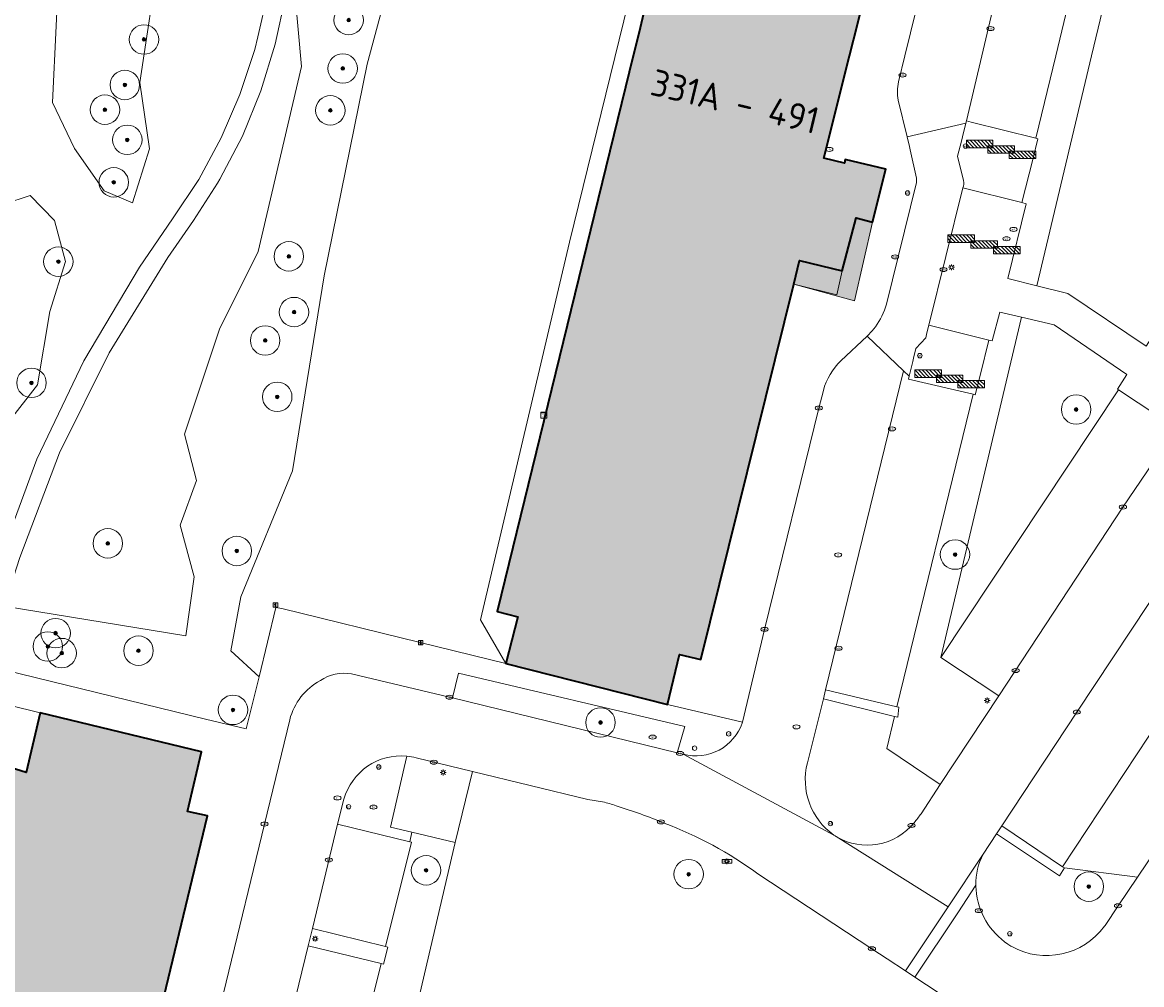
# Model space of a CAD drawing. Header units: metres. Extents: x 125349 to 128236, y 501602 to 503797.
# Tile 372 of 656: x 126726 to 126802, y 502437 to 502502. Entities that reach past the tile are written whole.
import ezdxf
from ezdxf.enums import TextEntityAlignment as Align

# ---------------------------------------------------------------- set-up
doc = ezdxf.new("R2010")
doc.units = ezdxf.units.M
doc.layers.get('0').update_dxf_attribs({"linetype": 'CONTINUOUS'})
for name, color, linetype, lineweight in [('B-WE-GR-BEPLANTING_CULTUUR_BODEMBEDEKKER-GV', 90, 'CONTINUOUS', 18), ('B-WE-GR-BEPLANTING_CULTUUR_HEESTERS-GV', 90, 'CONTINUOUS', 18), ('B-WE-GR-BOOM-S-500', 90, 'CONTINUOUS', 18), ('B-WE-GR-GROENVOORZIENING-GV', 80, 'CONTINUOUS', 18), ('B-WE-IE-MEUBILAIR-S', 7, 'CONTINUOUS', 18), ('B-WE-IE-MEUBILAIR_WEGMEUBILAIR-S', 7, 'CONTINUOUS', 18), ('B-WE-OG-BEBOUWING-GV', 7, 'CONTINUOUS', 35), ('B-WE-OG-BEBOUWING-T18', 10, 'CONTINUOUS', 18), ('B-WE-OG-BEBOUWING_LUIFEL-GV', 7, 'CONTINUOUS', 18), ('B-WE-OG-TERREIN_BEGROEID-GV', 7, 'CONTINUOUS', 18), ('B-WE-OG-TERREIN_ERF-GV', 7, 'CONTINUOUS', 18), ('B-WE-VH-GESLOTENVERHARDING-GV', 10, 'CONTINUOUS', 18), ('B-WE-VH-OPENVERHARDING-GV', 90, 'CONTINUOUS', 18), ('B-WE-VH-OPENVERHARDING_BETONSTRAATSTEEN-GV', 90, 'CONTINUOUS', 18)]:
    doc.layers.add(name, color=color, linetype=linetype, lineweight=lineweight)
doc.layers.add('B-WE-OG-BEBOUWING-V', color=7, linetype='CONTINUOUS', lineweight=18, true_color=0xcc646e)
doc.layers.add('B-WE-OG-BEBOUWING_LUIFEL-V', color=7, linetype='CONTINUOUS', lineweight=18, true_color=0xcc646e)
doc.styles.add('NLCS-ISO', font='NLCS-ISO.ttf')
doc.styles.add('NLCS-ISO-M1000-T18', font='NLCS-ISO.ttf', dxfattribs={"height": 1.8})

# ---------------------------------------------------------------- blocks, each defined once
blk = doc.blocks.new('SIE-MEUBILAIR_BORD_INFORMATIE-SO')
h = blk.add_hatch(color=256)
h.dxf.hatch_style = 1
h.paths.add_polyline_path([(0.13, 0.2), (-0.33, 0.2), (-0.33, 0.08), (-0.13, 0.08), (-0.13, -0.65), (0.13, -0.65)])
h = blk.add_hatch(color=256)
h.dxf.hatch_style = 1
edge = h.paths.add_edge_path()
edge.add_arc((0, 0.5), 0.149, 0, 360)
for points in [[(-0.75, -0.75), (0.75, -0.75), (0.75, 0.75), (-0.75, 0.75)], [(0.13, 0.2), (-0.33, 0.2), (-0.33, 0.08), (-0.13, 0.08), (-0.13, -0.65), (0.13, -0.65)]]:
    blk.add_lwpolyline(points, close=True)
blk.add_circle((0, 0.5), 0.149)
blk = doc.blocks.new('SIE-MEUBILAIR_BORD_STRAATNAAM-SO')
blk.add_lwpolyline([(-1.62, -0.62), (1.62, -0.62), (1.62, 0.62), (-1.62, 0.62)], close=True)
at = {"style": 'NLCS-ISO'}
blk.add_text('straat', height=0.75, dxfattribs=at).set_placement((0, 0.08), align=Align.MIDDLE_CENTER)
blk = doc.blocks.new('SIE-MEUBILAIR_KAST_CAI-SO')
for points in [[(-1, 1), (1, 1), (1, 0.84), (-1, 0.84)], [(-1, 0.76), (1, 0.76), (1, -1), (-1, -1)]]:
    blk.add_lwpolyline(points, close=True)
at = {"style": 'NLCS-ISO'}
blk.add_text('cai', height=0.75, dxfattribs=at).set_placement((0, 0), align=Align.MIDDLE_CENTER)
blk = doc.blocks.new('SIE-MEUBILAIR_PAAL_LICHTMAST-SO')
for points in [[(-0.62, 0), (-1, 0)], [(-0.71, 0.71), (-0.44, 0.44)], [(0, 1), (0, 0.62)], [(0.44, 0.44), (0.71, 0.71)], [(1, 0), (0.62, 0)], [(-0.71, -0.71), (-0.44, -0.44)], [(0, -0.62), (0, -1)], [(0.44, -0.44), (0.71, -0.71)]]:
    blk.add_lwpolyline(points)
blk.add_circle((0, 0), 0.5)
blk = doc.blocks.new('SIE-MEUBILAIR_PAAL_AFSLUITPAAL-SO')
blk.add_circle((0, 0), 0.75)
at = {"style": 'NLCS-ISO'}
blk.add_text('af', height=0.75, dxfattribs=at).set_placement((0, 0.05), align=Align.MIDDLE_CENTER)
blk = doc.blocks.new('SIE-MEUBILAIR_PAAL_VERKEERSBORD-SO')
blk.add_circle((0, 0), 0.75)
at = {"style": 'NLCS-ISO'}
blk.add_text('vb', height=0.75, dxfattribs=at).set_placement((0, 0.07), align=Align.MIDDLE_CENTER)
blk = doc.blocks.new('SIE-MEUBILAIR_PUT_GASPUT-SO')
blk.add_ellipse((0, 0), major_axis=(1.25, 0), ratio=0.54)
at = {"style": 'NLCS-ISO'}
blk.add_text('gas ', height=0.75, dxfattribs=at).set_placement((0.53, 0.16), align=Align.MIDDLE_CENTER)
blk = doc.blocks.new('SIE-MEUBILAIR_PUT_KOLK-SO')
blk.add_ellipse((0, 0), major_axis=(1.25, 0), ratio=0.54)
at = {"style": 'NLCS-ISO'}
blk.add_text('klk', height=0.75, dxfattribs=at).set_placement((0.03, 0), align=Align.MIDDLE_CENTER)
blk = doc.blocks.new('SIE-MEUBILAIR_PUT_RIOOLPUT-SO')
blk.add_ellipse((0, 0), major_axis=(1.25, 0), ratio=0.54)
at = {"style": 'NLCS-ISO'}
blk.add_text('ri', height=0.75, dxfattribs=at).set_placement((-0.04, 0.07), align=Align.MIDDLE_CENTER)
blk = doc.blocks.new('SIE-MEUBILAIR_PUT_BRANDKRAAN-SO')
blk.add_ellipse((0, 0), major_axis=(1.25, 0), ratio=0.54)
at = {"style": 'NLCS-ISO'}
blk.add_text('bk', height=0.75, dxfattribs=at).set_placement((0.03, 0), align=Align.MIDDLE_CENTER)
blk = doc.blocks.new('SIE-MEUBILAIR_PUT_WATERLEIDINGPUT-SO')
blk.add_ellipse((0, 0), major_axis=(1.25, 0), ratio=0.54)
at = {"style": 'NLCS-ISO'}
blk.add_text('wl', height=0.75, dxfattribs=at).set_placement((-0.14, 0), align=Align.MIDDLE_CENTER)
blk = doc.blocks.new('SIE-WEG_FIETSREK-SO')
for p, q in [((-4.5, 1.25), (-2, -1.25)), ((-4.5, 0), (-3.25, -1.25)), ((-3.25, 1.25), (-0.75, -1.25)), ((-2, 1.25), (0.5, -1.25)), ((-0.75, 1.25), (1.75, -1.25)), ((0.5, 1.25), (3, -1.25)), ((1.76, 1.25), (4.26, -1.25)), ((3.01, 1.25), (4.5, -0.24)), ((4.26, 1.25), (4.5, 1.01))]:
    blk.add_line(p, q)
at = {"flags": 128}
blk.add_lwpolyline([(4.51, -1.25), (-4.51, -1.25), (-4.51, 1.25), (4.51, 1.25), (4.51, -1.25)], close=True, dxfattribs=at)
blk = doc.blocks.new('SGR-BOOM_01-SO')
at = {"linetype": 'ByBlock', "lineweight": 18}
h = blk.add_hatch(color=0, dxfattribs=at)
h.dxf.hatch_style = 1
edge = h.paths.add_edge_path()
edge.add_arc((0, 0), 0.25, 0, 360)
at = {"color": 0, "linetype": 'ByBlock', "lineweight": 18}
for radius in [2, 0.25]:
    blk.add_circle((0, 0), radius, dxfattribs=at)

msp = doc.modelspace()

# ---------------------------------------------------------------- hatches: boundary and pattern name
at = {"layer": 'B-WE-OG-BEBOUWING-V'}
for points in [[(126786.769, 502524.087), (126786.871, 502524.51), (126787.126, 502525.659), (126777.087, 502528.007), (126776.038, 502528.253), (126775.02, 502524.208), (126773.522, 502524.564), (126768.139, 502501.534), (126767.763, 502500), (126758.546, 502462.302), (126759.947, 502461.952), (126759.116, 502458.783), (126770.103, 502455.997), (126770.902, 502459.4), (126772.353, 502459.05), (126778.653, 502484.523), (126779.048, 502486.12), (126781.949, 502485.42), (126782.899, 502489.023), (126783.999, 502488.722), (126784.899, 502492.325), (126782.147, 502492.976), (126782.097, 502492.725), (126780.697, 502493.076), (126782.433, 502500), (126782.995, 502502.233), (126787.557, 502521.209), (126786.158, 502521.564)], [(126721.502, 502383.241), (126722.302, 502386.544), (126723.752, 502386.193), (126729.986, 502411.639), (126730.348, 502413.115), (126733.349, 502412.414), (126734.248, 502416.117), (126735.349, 502415.867), (126736.198, 502419.47), (126733.547, 502420.17), (126733.447, 502419.97), (126732.096, 502420.271), (126738.892, 502448.442), (126737.542, 502448.742), (126738.49, 502452.796), (126727.536, 502455.449), (126726.586, 502451.395), (126725.136, 502451.846), (126724.419, 502448.904), (126709.946, 502389.547), (126711.496, 502389.197), (126710.678, 502385.967), (126710.647, 502385.844)]]:
    msp.add_hatch(color=256, dxfattribs=at).paths.add_polyline_path(points)
at = {"layer": 'B-WE-OG-BEBOUWING_LUIFEL-V'}
msp.add_hatch(color=256, dxfattribs=at).paths.add_polyline_path([(126779.048, 502486.12), (126778.653, 502484.523), (126782.789, 502483.386), (126783.999, 502488.722), (126782.899, 502489.023), (126781.949, 502485.42)])

# ---------------------------------------------------------------- linework, layer by layer
at = {"layer": 'B-WE-GR-BEPLANTING_CULTUUR_BODEMBEDEKKER-GV', "flags": 128}
for points in [[(126780.67, 502456.391), (126779.586, 502452.051)], [(126788.597, 502450.569), (126784.966, 502453.01), (126785.499, 502455.198), (126780.67, 502456.391)], [(126752.418, 502452.502), (126752.238, 502451.728), (126751.302, 502447.687), (126752.755, 502447.343)], [(126756.858, 502451.463), (126753.053, 502452.388)], [(126752.755, 502447.343), (126755.683, 502446.648), (126756.858, 502451.463)], [(126787.291, 502448.596), (126788.597, 502450.569)]]:
    msp.add_lwpolyline(points, dxfattribs=at)
at = {"layer": 'B-WE-GR-BEPLANTING_CULTUUR_BODEMBEDEKKER-GV'}
for points in [[(126753.053, 502452.388, 0.041036), (126752.418, 502452.502)], [(126779.586, 502452.051, 0.311551), (126781.38, 502447.14)], [(126786.828, 502447.986, 0.021416), (126787.291, 502448.596)], [(126781.541, 502447.039, 0.3728), (126786.828, 502447.986)], [(126781.38, 502447.14, 0.007253), (126781.541, 502447.039)]]:
    msp.add_lwpolyline(points, format="xyb", dxfattribs=at)
at = {"layer": 'B-WE-GR-BEPLANTING_CULTUUR_HEESTERS-GV', "flags": 128}
for points in [[(126768.659, 502508.677), (126763.438, 502487.377), (126757.399, 502461.756), (126759.116, 502458.783), (126759.947, 502461.952), (126758.546, 502462.302), (126767.763, 502500), (126768.139, 502501.534), (126773.522, 502524.564)], [(126724.032, 502458.593), (126738.745, 502455.019), (126741.522, 502454.344), (126742.383, 502457.876), (126740.479, 502459.64), (126741.147, 502463.306), (126744.645, 502471.847), (126746.808, 502485.093), (126749.721, 502499.454), (126752.715, 502510.538)], [(126744.549, 502507.336), (126745.266, 502499.291), (126742.319, 502486.743), (126739.711, 502481.465), (126737.334, 502474.352), (126738.134, 502471.195), (126737.028, 502468.159), (126737.991, 502464.656), (126737.427, 502460.654), (126725.104, 502462.674)], [(126728.879, 502507.266), (126728.369, 502496.832), (126729.866, 502493.73), (126731.881, 502490.841), (126733.799, 502490.045), (126734.957, 502493.701), (126734.303, 502498.197), (126735.634, 502507.051)]]:
    msp.add_lwpolyline(points, dxfattribs=at)
for points in [[(126798.45, 502509.294), (126798.219, 502508.587), (126798.48, 502508.52), (126796.426, 502500), (126795.079, 502494.414), (126795.223, 502494.378), (126794.869, 502492.976), (126794.13, 502490.05), (126794.422, 502489.976), (126793.182, 502484.91), (126795.141, 502484.415), (126798.856, 502500), (126800.925, 502508.677)], [(126723.461, 502475.433), (126725.378, 502475.123), (126727.347, 502477.688), (126728.198, 502482.66), (126729.258, 502486.055), (126728.513, 502488.831), (126726.855, 502490.533), (126725.081, 502489.935), (126724.562, 502484.436), (126722.78, 502476.156)], [(126788.627, 502459.191), (126794.107, 502482.277), (126792.626, 502482.627), (126792.12, 502480.673), (126791.89, 502480.73), (126791.319, 502478.41), (126790.975, 502477.012), (126790.826, 502477.047), (126785.658, 502455.85), (126785.791, 502455.819), (126785.715, 502455.145), (126785.499, 502455.198), (126784.966, 502453.01), (126788.597, 502450.569), (126792.579, 502456.586)], [(126801.974, 502444.301), (126815.14, 502463.812), (126811.946, 502465.963), (126811.116, 502466.522), (126796.884, 502445), (126797.013, 502444.913)], [(126745.585, 502417.3), (126749.489, 502416.364), (126751.509, 502424.936), (126750.659, 502425.144), (126755.683, 502446.648), (126752.755, 502447.343), (126752.607, 502446.686), (126752.723, 502446.657), (126750.962, 502439.587), (126751.118, 502439.549), (126750.82, 502438.384), (126750.666, 502438.422), (126746.567, 502421.975), (126746.709, 502421.94), (126746.425, 502420.802)]]:
    msp.add_lwpolyline(points, close=True, dxfattribs=at)
at = {"layer": 'B-WE-GR-GROENVOORZIENING-GV', "flags": 128}
msp.add_lwpolyline([(126770.742, 502452.734), (126771.258, 502454.501), (126755.906, 502458.121), (126755.505, 502456.451)], close=True, dxfattribs=at)
for points in [[(126801.974, 502444.301), (126797.013, 502444.913), (126796.695, 502444.389), (126792.414, 502447.219), (126791.51, 502445.857)], [(126799.733, 502440.961), (126799.775, 502441.02), (126800.657, 502442.35), (126801.974, 502444.301)]]:
    msp.add_lwpolyline(points, dxfattribs=at)
at = {"layer": 'B-WE-GR-GROENVOORZIENING-GV'}
for points in [[(126791.51, 502445.857, 0.124527), (126791.012, 502443.737)], [(126791.012, 502443.737, 0.019428), (126791.028, 502443.429)], [(126791.028, 502443.429, 0.228913), (126793.191, 502439.738)], [(126793.444, 502439.579, 0.376855), (126799.733, 502440.961)], [(126793.191, 502439.738, 0.013843), (126793.444, 502439.579)]]:
    msp.add_lwpolyline(points, format="xyb", dxfattribs=at)
at = {"layer": 'B-WE-OG-BEBOUWING-GV', "flags": 128}
msp.add_lwpolyline([(126773.522, 502524.564), (126768.139, 502501.534), (126767.763, 502500), (126758.546, 502462.302), (126759.947, 502461.952), (126759.116, 502458.783), (126770.103, 502455.997), (126770.902, 502459.4), (126772.353, 502459.05), (126778.653, 502484.523), (126779.048, 502486.12), (126781.949, 502485.42), (126782.899, 502489.023), (126783.999, 502488.722), (126784.899, 502492.325), (126782.147, 502492.976), (126782.097, 502492.725), (126780.697, 502493.076), (126782.433, 502500), (126782.995, 502502.233), (126787.557, 502521.209)], dxfattribs=at)
msp.add_lwpolyline([(126721.502, 502383.241), (126722.302, 502386.544), (126723.752, 502386.193), (126729.986, 502411.639), (126730.348, 502413.115), (126733.349, 502412.414), (126734.248, 502416.117), (126735.349, 502415.867), (126736.198, 502419.47), (126733.547, 502420.17), (126733.447, 502419.97), (126732.096, 502420.271), (126738.892, 502448.442), (126737.542, 502448.742), (126738.49, 502452.796), (126727.536, 502455.449), (126726.586, 502451.395), (126725.136, 502451.846), (126724.419, 502448.904), (126709.946, 502389.547), (126711.496, 502389.197), (126710.678, 502385.967), (126710.647, 502385.844)], close=True, dxfattribs=at)
at = {"layer": 'B-WE-OG-BEBOUWING_LUIFEL-GV', "flags": 128}
msp.add_lwpolyline([(126779.048, 502486.12), (126778.653, 502484.523), (126782.789, 502483.386), (126783.999, 502488.722), (126782.899, 502489.023), (126781.949, 502485.42)], close=True, dxfattribs=at)
at = {"layer": 'B-WE-OG-TERREIN_BEGROEID-GV', "flags": 128}
for points in [[(126743.764, 502535.797), (126740.833, 502526.991), (126738.786, 502523.31), (126739.176, 502519.505), (126738.901, 502514.742), (126736.235, 502512.129), (126735.512, 502510.414), (126735.634, 502507.051), (126734.303, 502498.197), (126734.957, 502493.701), (126733.799, 502490.045), (126731.881, 502490.841), (126729.866, 502493.73), (126728.369, 502496.832), (126728.879, 502507.266), (126727.549, 502506.898), (126727.424, 502507.258), (126723.24, 502506.151)], [(126801.804, 502512.366), (126800.925, 502508.677), (126798.856, 502500), (126795.141, 502484.415), (126797.246, 502483.884), (126802.561, 502480.31), (126804.248, 502482.942), (126804.31, 502482.901), (126815.644, 502500), (126816.43, 502501.186), (126816.301, 502501.272), (126816.625, 502501.798), (126819.376, 502500), (126820.724, 502499.12)], [(126724.734, 502465.708), (126727.318, 502472.636), (126730.504, 502479.309), (126734.266, 502485.675), (126736.522, 502488.952), (126738.294, 502491.623), (126739.82, 502494.442), (126741.09, 502497.386), (126742.092, 502500.43), (126742.293, 502501.293), (126742.431, 502501.889), (126742.818, 502503.553)], [(126725.136, 502451.846), (126726.586, 502451.395), (126727.536, 502455.449), (126721.388, 502456.955)], [(126765.691, 502449.392), (126764.697, 502449.556), (126756.858, 502451.463), (126755.683, 502446.648), (126750.659, 502425.144)], [(126783.963, 502439.432), (126776.22, 502444.516)], [(126791.689, 502434.334), (126786.88, 502437.507), (126786.236, 502437.932), (126784.989, 502438.755), (126783.963, 502439.432)]]:
    msp.add_lwpolyline(points, dxfattribs=at)
for points in [[(126742.383, 502457.876), (126743.532, 502462.584), (126743.942, 502462.518), (126753.323, 502460.204), (126759.116, 502458.783), (126757.399, 502461.756), (126763.438, 502487.377), (126768.659, 502508.677), (126772.701, 502524.784), (126774.077, 502528.113), (126772.423, 502528.405), (126770.636, 502527.694), (126768.505, 502525.634), (126763.671, 502527.717), (126759.001, 502528.419), (126756.823, 502526.49), (126752.715, 502510.538), (126749.721, 502499.454), (126746.808, 502485.093), (126744.645, 502471.847), (126741.147, 502463.306), (126740.479, 502459.64)], [(126744.549, 502507.336), (126744.169, 502504.044), (126743.49, 502500.801), (126742.517, 502497.634), (126741.259, 502494.569), (126739.956, 502492.071), (126739.727, 502491.631), (126739.563, 502491.376), (126737.932, 502488.846), (126736.206, 502486.323), (126735.659, 502485.438), (126732.22, 502479.868), (126728.859, 502473.067), (126726.152, 502465.98), (126725.104, 502462.674), (126737.427, 502460.654), (126737.991, 502464.656), (126737.028, 502468.159), (126738.134, 502471.195), (126737.334, 502474.352), (126739.711, 502481.465), (126742.319, 502486.743), (126745.266, 502499.291)], [(126723.461, 502475.433), (126722.78, 502476.156), (126724.562, 502484.436), (126725.081, 502489.935), (126726.855, 502490.533), (126728.513, 502488.831), (126729.258, 502486.055), (126728.198, 502482.66), (126727.347, 502477.688), (126725.378, 502475.123)], [(126800.684, 502477.35), (126800.609, 502477.4), (126801.262, 502478.379), (126796.312, 502481.755), (126794.107, 502482.277), (126788.627, 502459.191)]]:
    msp.add_lwpolyline(points, close=True, dxfattribs=at)
at = {"layer": 'B-WE-OG-TERREIN_BEGROEID-GV'}
for points in [[(126766.609, 502449.131, 0.046776), (126765.691, 502449.392)], [(126769.872, 502447.951, 0.023244), (126766.609, 502449.131)], [(126776.22, 502444.516, 0.069805), (126769.872, 502447.951)]]:
    msp.add_lwpolyline(points, format="xyb", dxfattribs=at)
at = {"layer": 'B-WE-OG-TERREIN_ERF-GV', "flags": 128}
msp.add_lwpolyline([(126778.653, 502484.523), (126781.583, 502483.799), (126781.949, 502485.42), (126779.048, 502486.12)], close=True, dxfattribs=at)
at = {"layer": 'B-WE-VH-GESLOTENVERHARDING-GV', "flags": 128}
for points in [[(126742.818, 502503.553), (126742.431, 502501.889), (126742.293, 502501.293), (126742.092, 502500.43), (126741.09, 502497.386), (126739.82, 502494.442), (126738.294, 502491.623), (126736.522, 502488.952), (126734.266, 502485.675), (126730.504, 502479.309), (126727.318, 502472.636), (126724.734, 502465.708)], [(126726.152, 502465.98), (126728.859, 502473.067), (126732.22, 502479.868), (126735.659, 502485.438), (126736.206, 502486.323), (126737.932, 502488.846), (126739.563, 502491.376), (126739.727, 502491.631), (126739.956, 502492.071), (126741.259, 502494.569), (126742.517, 502497.634), (126743.49, 502500.801), (126744.169, 502504.044)]]:
    msp.add_lwpolyline(points, dxfattribs=at)
at = {"layer": 'B-WE-VH-OPENVERHARDING-GV', "flags": 128}
for points in [[(126794.13, 502490.05), (126794.869, 502492.976), (126795.223, 502494.378), (126795.079, 502494.414), (126790.682, 502495.516), (126790.378, 502495.61), (126790.337, 502495.444), (126790.104, 502494.515), (126790.029, 502494.215)], [(126790.029, 502494.215), (126789.775, 502493.197), (126790.174, 502491.544)], [(126790.131, 502491.06), (126794.13, 502490.05)], [(126809.071, 502445.799), (126812.361, 502450.698), (126818.16, 502459.378), (126820.487, 502462.841), (126821.274, 502463.985), (126819.145, 502465.387), (126817.108, 502466.729), (126815.14, 502463.812), (126801.974, 502444.301)], [(126755.505, 502456.451), (126755.302, 502456.5), (126748.655, 502458.081)], [(126781.38, 502447.14), (126771.147, 502452.635), (126770.742, 502452.734), (126755.505, 502456.451)], [(126744.47, 502454.968), (126742.753, 502447.893), (126737.561, 502426.448)], [(126752.755, 502447.343), (126751.302, 502447.687), (126752.238, 502451.728), (126752.418, 502452.502)], [(126753.053, 502452.388), (126756.858, 502451.463)], [(126756.858, 502451.463), (126764.697, 502449.556), (126765.691, 502449.392)], [(126748.147, 502449.575), (126747.718, 502447.896), (126752.607, 502446.686), (126752.755, 502447.343)], [(126747.718, 502447.896), (126748.147, 502449.575)], [(126737.556, 502424.294), (126738.234, 502421.878), (126741.645, 502422.875), (126742.76, 502427.476), (126745.708, 502439.642), (126746.018, 502440.801), (126747.718, 502447.896)], [(126786.236, 502437.932), (126789.131, 502442.282), (126781.541, 502447.039)], [(126791.51, 502445.857), (126789.131, 502442.282), (126786.236, 502437.932), (126786.88, 502437.507)], [(126776.22, 502444.516), (126783.963, 502439.432), (126784.989, 502438.755), (126786.236, 502437.932)], [(126801.974, 502444.301), (126800.657, 502442.35), (126799.775, 502441.02), (126799.733, 502440.961)], [(126791.012, 502443.737), (126789.778, 502441.877), (126786.88, 502437.507)], [(126786.88, 502437.507), (126791.689, 502434.334)]]:
    msp.add_lwpolyline(points, dxfattribs=at)
at = {"layer": 'B-WE-VH-OPENVERHARDING-GV'}
for points in [[(126790.174, 502491.544, -0.158938), (126790.131, 502491.06)], [(126748.655, 502458.081, 0.194209), (126746.549, 502457.628)], [(126746.549, 502457.628, 0.210817), (126744.47, 502454.968)], [(126752.418, 502452.502, 0.36401), (126748.147, 502449.575)], [(126752.418, 502452.502, -0.041036), (126753.053, 502452.388)], [(126765.691, 502449.392, -0.046776), (126766.609, 502449.131)], [(126766.609, 502449.131, -0.023244), (126769.872, 502447.951)], [(126769.872, 502447.951, -0.069805), (126776.22, 502444.516)], [(126781.541, 502447.039, -0.007253), (126781.38, 502447.14)], [(126791.012, 502443.737, -0.124527), (126791.51, 502445.857)], [(126791.028, 502443.429, -0.019428), (126791.012, 502443.737)], [(126793.191, 502439.738, -0.228913), (126791.028, 502443.429)], [(126799.733, 502440.961, -0.376855), (126793.444, 502439.579)], [(126793.444, 502439.579, -0.013843), (126793.191, 502439.738)]]:
    msp.add_lwpolyline(points, format="xyb", dxfattribs=at)
at = {"layer": 'B-WE-VH-OPENVERHARDING-GV', "flags": 128}
for points in [[(126791.319, 502478.41), (126791.89, 502480.73), (126787.812, 502481.733), (126787.686, 502481.228), (126787.607, 502480.887), (126786.943, 502480.161), (126786.782, 502479.503), (126786.725, 502479.271), (126786.483, 502478.283), (126786.434, 502478.082), (126790.826, 502477.047), (126790.975, 502477.012)], [(126780.67, 502456.391), (126785.499, 502455.198), (126785.715, 502455.145), (126785.791, 502455.819), (126785.658, 502455.85), (126780.82, 502456.99)], [(126797.013, 502444.913), (126796.884, 502445), (126792.774, 502447.762), (126792.414, 502447.219), (126796.695, 502444.389)], [(126750.666, 502438.422), (126750.82, 502438.384), (126751.118, 502439.549), (126750.962, 502439.587), (126746.018, 502440.801), (126745.708, 502439.642)]]:
    msp.add_lwpolyline(points, close=True, dxfattribs=at)
at = {"layer": 'B-WE-VH-OPENVERHARDING_BETONSTRAATSTEEN-GV', "flags": 128}
for points in [[(126790.415, 502533.539), (126789.156, 502528.479), (126788.993, 502527.837), (126787.961, 502523.784), (126786.769, 502524.087), (126786.158, 502521.564), (126787.557, 502521.209), (126782.995, 502502.233), (126782.433, 502500), (126780.697, 502493.076), (126782.097, 502492.725), (126782.147, 502492.976), (126784.899, 502492.325), (126783.999, 502488.722), (126782.899, 502489.023), (126781.949, 502485.42), (126781.583, 502483.799), (126778.653, 502484.523), (126772.353, 502459.05), (126770.902, 502459.4), (126770.103, 502455.997), (126775.185, 502454.798), (126776.679, 502461.102), (126780.362, 502476.117)], [(126785.772, 502498.243), (126786.203, 502500), (126790.915, 502519.199), (126789.9, 502519.511), (126792.52, 502530.067), (126793.133, 502532.539), (126790.415, 502533.539)], [(126801.436, 502517.207), (126791.061, 502519.794), (126790.915, 502519.199), (126786.203, 502500)], [(126785.732, 502497.001), (126786.349, 502494.509), (126790.337, 502495.444), (126790.378, 502495.61), (126791.41, 502500), (126793.701, 502509.743), (126793.888, 502510.443)], [(126786.203, 502500), (126785.772, 502498.243)], [(126786.349, 502494.509), (126785.732, 502497.001)], [(126790.337, 502495.444), (126786.349, 502494.509)], [(126790.174, 502491.544), (126789.775, 502493.197), (126790.029, 502494.215), (126790.104, 502494.515), (126790.337, 502495.444)], [(126786.349, 502494.509), (126786.51, 502493.861), (126786.559, 502493.633), (126786.975, 502491.703), (126786.994, 502491.416), (126784.94, 502483.152)], [(126783.749, 502481.107), (126783.63, 502480.995), (126786.1, 502478.647), (126786.483, 502478.283), (126786.725, 502479.271), (126786.782, 502479.503), (126786.943, 502480.161), (126787.607, 502480.887), (126787.686, 502481.228), (126787.812, 502481.733), (126790.131, 502491.06)], [(126779.586, 502452.051), (126780.67, 502456.391), (126780.82, 502456.99), (126786.1, 502478.647), (126783.63, 502480.995)], [(126783.63, 502480.995), (126781.856, 502479.326)], [(126783.63, 502480.995), (126783.749, 502481.107)], [(126780.665, 502477.306), (126780.362, 502476.117), (126776.679, 502461.102), (126775.185, 502454.798)], [(126780.362, 502476.117), (126780.665, 502477.306)], [(126789.131, 502442.282), (126791.51, 502445.857), (126792.414, 502447.219), (126792.774, 502447.762), (126797.858, 502455.484), (126805.181, 502466.552), (126808.8, 502472.018), (126804.613, 502474.743), (126800.988, 502469.398), (126792.579, 502456.586), (126788.597, 502450.569)], [(126759.116, 502458.783), (126753.323, 502460.204), (126743.942, 502462.518), (126743.532, 502462.584), (126742.383, 502457.876), (126741.522, 502454.344), (126738.745, 502455.019), (126724.032, 502458.593), (126723.924, 502458.619)], [(126775.185, 502454.798), (126770.103, 502455.997), (126759.116, 502458.783)], [(126748.655, 502458.081), (126755.302, 502456.5), (126755.505, 502456.451), (126755.906, 502458.121), (126771.258, 502454.501), (126770.742, 502452.734), (126771.147, 502452.635)], [(126721.388, 502456.955), (126727.536, 502455.449), (126738.49, 502452.796), (126737.542, 502448.742), (126738.892, 502448.442), (126732.096, 502420.271), (126733.447, 502419.97), (126733.547, 502420.17), (126736.198, 502419.47), (126735.349, 502415.867), (126734.248, 502416.117), (126733.349, 502412.414), (126732.964, 502410.941), (126729.986, 502411.639), (126723.752, 502386.193)], [(126737.561, 502426.448), (126742.753, 502447.893), (126744.47, 502454.968)], [(126771.147, 502452.635), (126781.38, 502447.14)], [(126788.597, 502450.569), (126787.291, 502448.596)], [(126781.541, 502447.039), (126789.131, 502442.282)]]:
    msp.add_lwpolyline(points, dxfattribs=at)
for points in [[(126793.701, 502509.743), (126791.41, 502500), (126790.378, 502495.61), (126790.682, 502495.516), (126795.079, 502494.414), (126796.426, 502500), (126798.48, 502508.52), (126798.219, 502508.587)], [(126787.812, 502481.733), (126791.89, 502480.73), (126792.12, 502480.673), (126792.626, 502482.627), (126794.107, 502482.277), (126796.312, 502481.755), (126801.262, 502478.379), (126800.609, 502477.4), (126800.684, 502477.35), (126804.613, 502474.743), (126805.077, 502475.473), (126806.809, 502478.098), (126807.286, 502478.819), (126808.271, 502480.31), (126804.31, 502482.901), (126804.248, 502482.942), (126802.561, 502480.31), (126797.246, 502483.884), (126795.141, 502484.415), (126793.182, 502484.91), (126794.422, 502489.976), (126794.13, 502490.05), (126790.131, 502491.06)], [(126786.1, 502478.647), (126780.82, 502456.99), (126785.658, 502455.85), (126790.826, 502477.047), (126786.434, 502478.082), (126786.483, 502478.283)], [(126804.613, 502474.743), (126800.684, 502477.35), (126788.627, 502459.191), (126792.579, 502456.586), (126800.988, 502469.398)], [(126811.116, 502466.522), (126812.925, 502469.258), (126808.8, 502472.018), (126805.181, 502466.552), (126797.858, 502455.484), (126792.774, 502447.762), (126796.884, 502445)], [(126746.018, 502440.801), (126750.962, 502439.587), (126752.723, 502446.657), (126752.607, 502446.686), (126747.718, 502447.896)], [(126746.567, 502421.975), (126750.666, 502438.422), (126745.708, 502439.642), (126742.76, 502427.476), (126741.645, 502422.875), (126742.197, 502423.036)]]:
    msp.add_lwpolyline(points, close=True, dxfattribs=at)
at = {"layer": 'B-WE-VH-OPENVERHARDING_BETONSTRAATSTEEN-GV'}
for points in [[(126785.732, 502497.001, -0.103056), (126785.772, 502498.243)], [(126790.131, 502491.06, 0.158938), (126790.174, 502491.544)], [(126784.94, 502483.152, -0.088985), (126784.195, 502481.631)], [(126784.195, 502481.631, -0.034991), (126783.749, 502481.107)], [(126780.665, 502477.306, -0.134205), (126781.856, 502479.326)], [(126746.549, 502457.628, -0.194209), (126748.655, 502458.081)], [(126744.47, 502454.968, -0.210817), (126746.549, 502457.628)], [(126775.185, 502454.798, -0.396525), (126771.147, 502452.635)], [(126781.38, 502447.14, -0.311551), (126779.586, 502452.051)], [(126787.291, 502448.596, -0.021416), (126786.828, 502447.986)], [(126786.828, 502447.986, -0.3728), (126781.541, 502447.039)]]:
    msp.add_lwpolyline(points, format="xyb", dxfattribs=at)

# ---------------------------------------------------------------- block references
at = {"layer": 'B-WE-GR-BOOM-S-500', "xscale": 0.5, "yscale": 0.5, "zscale": 0.5}
for p in [(126748.465, 502502.435), (126734.58, 502501.119), (126748.063, 502499.152), (126733.284, 502498.032), (126731.932, 502496.354), (126747.222, 502496.309), (126733.448, 502494.307), (126732.53, 502491.428), (126728.774, 502486.045), (126744.41, 502486.402), (126744.76, 502482.625), (126742.804, 502480.7), (126726.947, 502477.821), (126743.62, 502476.872), (126797.813, 502476.016), (126732.126, 502466.933), (126740.878, 502466.42), (126789.6, 502466.174), (126728.587, 502460.842), (126728.059, 502459.935), (126729.001, 502459.49), (126734.205, 502459.655), (126740.617, 502455.637), (126765.552, 502454.782), (126753.716, 502444.755), (126771.528, 502444.49), (126798.671, 502443.649)]:
    msp.add_blockref('SGR-BOOM_01-SO', p, dxfattribs=at)
at = {"layer": 'B-WE-IE-MEUBILAIR-S', "xscale": 0.2, "yscale": 0.2, "zscale": 0.2}
for name, p in [('SIE-MEUBILAIR_PUT_KOLK-SO', (126792.004, 502501.852)), ('SIE-MEUBILAIR_PUT_KOLK-SO', (126786.038, 502498.701)), ('SIE-MEUBILAIR_PUT_BRANDKRAAN-SO', (126781.068, 502493.663)), ('SIE-MEUBILAIR_PAAL_AFSLUITPAAL-SO', (126790.309, 502493.888)), ('SIE-MEUBILAIR_PAAL_AFSLUITPAAL-SO', (126786.377, 502490.704)), ('SIE-MEUBILAIR_PUT_WATERLEIDINGPUT-SO', (126793.571, 502488.236)), ('SIE-MEUBILAIR_PUT_WATERLEIDINGPUT-SO', (126793.087, 502487.598)), ('SIE-MEUBILAIR_PUT_KOLK-SO', (126785.537, 502486.369)), ('SIE-MEUBILAIR_PUT_KOLK-SO', (126788.819, 502485.512)), ('SIE-MEUBILAIR_PAAL_LICHTMAST-SO', (126789.365, 502485.662)), ('SIE-MEUBILAIR_PAAL_AFSLUITPAAL-SO', (126787.21, 502479.67)), ('SIE-MEUBILAIR_PUT_KOLK-SO', (126780.362, 502476.117)), ('SIE-MEUBILAIR_KAST_CAI-SO', (126761.711, 502475.627)), ('SIE-MEUBILAIR_PUT_KOLK-SO', (126785.326, 502474.703)), ('SIE-MEUBILAIR_PUT_KOLK-SO', (126800.988, 502469.398)), ('SIE-MEUBILAIR_PUT_RIOOLPUT-SO', (126781.669, 502466.156)), ('SIE-MEUBILAIR_BORD_INFORMATIE-SO', (126743.504, 502462.75)), ('SIE-MEUBILAIR_PUT_KOLK-SO', (126776.679, 502461.102)), ('SIE-MEUBILAIR_BORD_INFORMATIE-SO', (126753.35, 502460.202)), ('SIE-MEUBILAIR_PUT_KOLK-SO', (126781.7, 502459.818)), ('SIE-MEUBILAIR_PUT_KOLK-SO', (126793.711, 502458.308)), ('SIE-MEUBILAIR_PUT_KOLK-SO', (126755.302, 502456.5)), ('SIE-MEUBILAIR_PAAL_LICHTMAST-SO', (126791.779, 502456.279)), ('SIE-MEUBILAIR_PUT_KOLK-SO', (126797.858, 502455.484)), ('SIE-MEUBILAIR_PAAL_AFSLUITPAAL-SO', (126774.242, 502454.011)), ('SIE-MEUBILAIR_PUT_RIOOLPUT-SO', (126778.838, 502454.486)), ('SIE-MEUBILAIR_PUT_GASPUT-SO', (126769.083, 502453.789)), ('SIE-MEUBILAIR_PUT_KOLK-SO', (126770.944, 502452.684)), ('SIE-MEUBILAIR_PAAL_AFSLUITPAAL-SO', (126771.933, 502453.041)), ('SIE-MEUBILAIR_PAAL_AFSLUITPAAL-SO', (126750.503, 502451.764)), ('SIE-MEUBILAIR_PUT_KOLK-SO', (126754.246, 502452.091)), ('SIE-MEUBILAIR_PAAL_LICHTMAST-SO', (126754.882, 502451.393)), ('SIE-MEUBILAIR_PUT_RIOOLPUT-SO', (126747.702, 502449.663)), ('SIE-MEUBILAIR_PAAL_AFSLUITPAAL-SO', (126748.458, 502449.066)), ('SIE-MEUBILAIR_PUT_BRANDKRAAN-SO', (126750.151, 502449.042)), ('SIE-MEUBILAIR_PUT_KOLK-SO', (126769.646, 502448.043)), ('SIE-MEUBILAIR_PAAL_AFSLUITPAAL-SO', (126781.142, 502447.926)), ('SIE-MEUBILAIR_PUT_KOLK-SO', (126742.753, 502447.893)), ('SIE-MEUBILAIR_PUT_KOLK-SO', (126786.65, 502447.799)), ('SIE-MEUBILAIR_PUT_KOLK-SO', (126747.124, 502445.461)), ('SIE-MEUBILAIR_BORD_STRAATNAAM-SO', (126774.122, 502445.367)), ('SIE-MEUBILAIR_PAAL_LICHTMAST-SO', (126774.122, 502445.367)), ('SIE-MEUBILAIR_PUT_KOLK-SO', (126791.214, 502442.017)), ('SIE-MEUBILAIR_PUT_KOLK-SO', (126800.657, 502442.35)), ('SIE-MEUBILAIR_PAAL_VERKEERSBORD-SO', (126793.315, 502440.451)), ('SIE-MEUBILAIR_PAAL_LICHTMAST-SO', (126746.192, 502440.116)), ('SIE-MEUBILAIR_PUT_KOLK-SO', (126783.963, 502439.432))]:
    msp.add_blockref(name, p, dxfattribs=at)
at = {"layer": 'B-WE-IE-MEUBILAIR_WEGMEUBILAIR-S', "xscale": 0.2, "yscale": 0.2, "zscale": 0.2}
for p in [(126791.271, 502494.028), (126792.726, 502493.664), (126794.181, 502493.299), (126790.02, 502487.606), (126791.569, 502487.217), (126793.117, 502486.828), (126787.775, 502478.446), (126789.232, 502478.088), (126790.688, 502477.73)]:
    msp.add_blockref('SIE-WEG_FIETSREK-SO', p, dxfattribs=at)

# ---------------------------------------------------------------- texts
at = {"layer": 'B-WE-OG-BEBOUWING-T18', "style": 'NLCS-ISO-M1000-T18'}
msp.add_text('331A - 491', height=1.8, rotation=346.5, dxfattribs=at).set_placement((126774.679, 502496.909), align=Align.MIDDLE)

doc.saveas('drawing.dxf')
